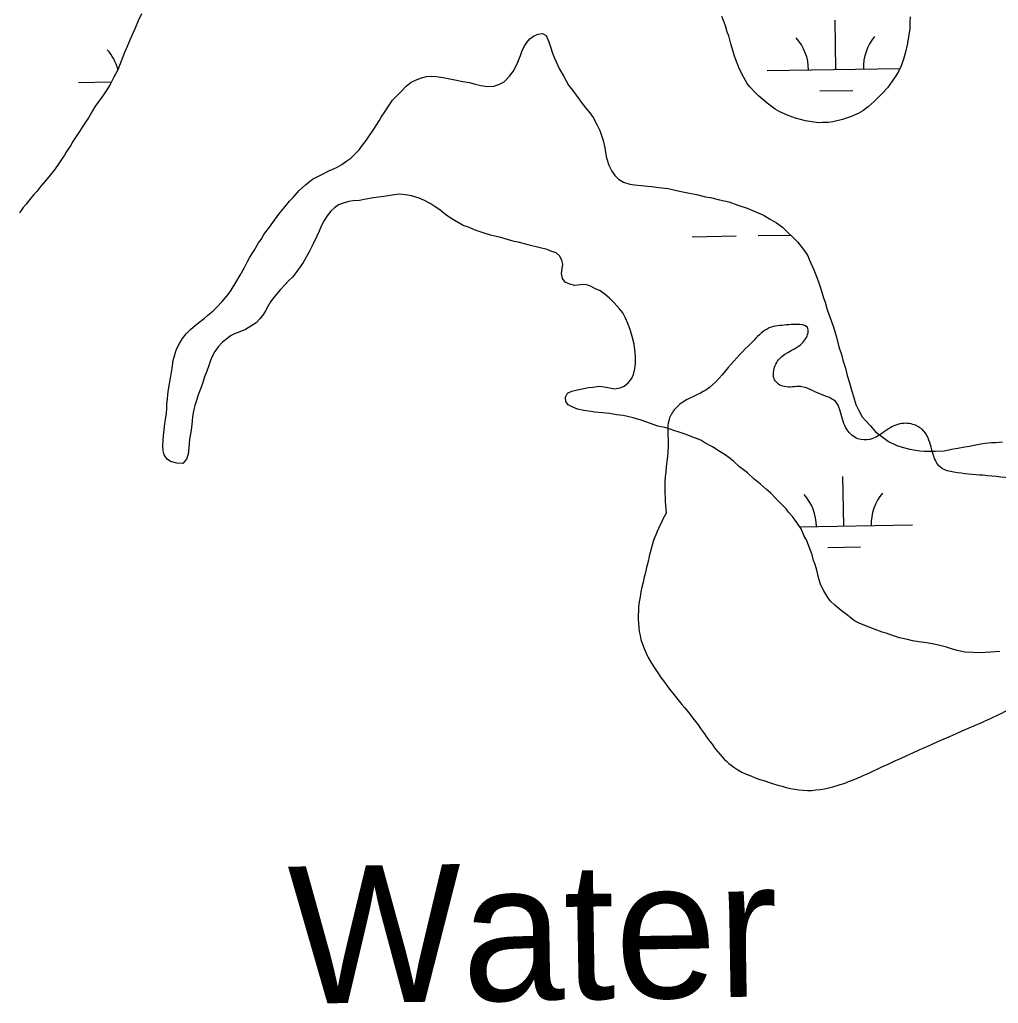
# Model space of a CAD drawing. Extents: x 3887375 to 3925618, y 296674 to 322633.
# Drawn here: x 3902961 to 3903674, y 311685 to 312402 of the extents above; entities that cross this region are included whole.
import ezdxf

# ---------------------------------------------------------------- set-up
doc = ezdxf.new("R2010")
doc.units = 0
for name, color, linetype in [('V-RIVR-EDGE', 7, 'Continuous'), ('V-RIVR-IDEN', 7, 'Continuous'), ('V-WETL-SWMP', 7, 'Continuous')]:
    doc.layers.add(name, color=color, linetype=linetype)

msp = doc.modelspace()

# ---------------------------------------------------------------- linework, layer by layer
at = {"layer": 'V-RIVR-EDGE'}
for points in [[(3903661.49, 311889.41), (3903678.24, 311897.3), (3903704.25, 311911.32), (3903723.21, 311922.72), (3903743.06, 311937.21), (3903744.41, 311948.21), (3903743.11, 311955.26), (3903732.57, 311968.93), (3903730.84, 311978.63), (3903730.86, 311987.43), (3903735.73, 311998.87), (3903741.48, 312008.54), (3903743.71, 312019.98), (3903746.82, 312031.86), (3903756.09, 312040.21), (3903765.78, 312045.03), (3903791.78, 312050.25), (3903805.45, 312058.58), (3903820.88, 312069.55), (3903828.84, 312079.65), (3903831.06, 312090.66), (3903830.64, 312098.14), (3903824.93, 312102.12), (3903817.46, 312108.74), (3903805.57, 312110.09), (3903792.36, 312106.6), (3903780, 312096.51), (3903763.23, 312081.58), (3903754.84, 312070.15), (3903741.17, 312062.7), (3903730.17, 312063.61), (3903709.04, 312066.3), (3903688.35, 312067.23), (3903662.37, 312069.5), (3903641.24, 312071.75), (3903632, 312074.86), (3903626.74, 312082.8), (3903622.37, 312096.9), (3903617.98, 312103.07), (3903611.39, 312106.61), (3903600.38, 312106.64), (3903589.36, 312100.5), (3903580.1, 312095.68), (3903571.29, 312096.14), (3903563.38, 312102.77), (3903558.57, 312115.55), (3903555.95, 312122.16), (3903543.63, 312128.79), (3903529.56, 312134.11), (3903517.67, 312134.14), (3903510.64, 312139), (3903510.66, 312148.25), (3903515.96, 312156.16), (3903533.17, 312168.89), (3903534.51, 312177.25), (3903526.59, 312179.47), (3903519.1, 312179.05), (3903506.77, 312176.88), (3903495.74, 312168.1), (3903478.96, 312150.53), (3903460.42, 312131.64), (3903444.55, 312123.31), (3903437.49, 312117.17), (3903433.51, 312109.25), (3903433.03, 312094.28), (3903430.76, 312064.79), (3903431.58, 312041.89)], [(3903431.58, 312041.89), (3903423.17, 312023.86), (3903417.39, 312002.3), (3903411.6, 311973.69), (3903413.3, 311949.91), (3903426.01, 311924.78), (3903456.73, 311885.08), (3903480.88, 311856.84), (3903506.83, 311845.76), (3903531.47, 311839.98), (3903556.14, 311843.44), (3903588.76, 311857.01), (3903661.49, 311889.41)]]:
    msp.add_spline(points, degree=3, dxfattribs=at)
at = {"layer": 'V-WETL-SWMP'}
for p, q in [((3903555.3, 312365.24), (3903554.69, 312401.24)), ((3903505.31, 312364.38), (3903601.94, 312366.04)), ((3903003.48, 312355.77), (3903027.59, 312356.18)), ((3903543.57, 312349.61), (3903567.57, 312350.02)), ((3903450.54, 312243.35), (3903482.53, 312243.9)), ((3903498.53, 312244.18), (3903522.32, 312244.59)), ((3903561.01, 312032.62), (3903560.4, 312068.61)), ((3903528.76, 312032.06), (3903611.01, 312033.47)), ((3903549.28, 312016.98), (3903573.28, 312017.39))]:
    msp.add_line(p, q, dxfattribs=at)
for points in [[(3903049.5, 312405.79), (3903046.98, 312400.65), (3903044.92, 312395.27), (3903043.32, 312392.23), (3903041.03, 312386.62), (3903038.29, 312380.31), (3903037.15, 312377.51), (3903034.64, 312371.2), (3903032.12, 312364.89), (3903029.37, 312359.51), (3903026.62, 312354.37), (3903023.86, 312349.68), (3903020.87, 312345.23), (3903017.64, 312341.25), (3903015.57, 312337.97), (3903013.73, 312335.16), (3903010.75, 312330.01), (3903008.68, 312326.74), (3903006.84, 312323.93), (3903004.31, 312319.95), (3903002.47, 312317.14), (3902999.48, 312312.69), (3902997.64, 312309.65), (3902994.88, 312305.43), (3902993.27, 312302.85), (3902991.66, 312300.28), (3902989.36, 312296.77), (3902986.13, 312292.08), (3902982.91, 312288.1), (3902979.44, 312284.11), (3902976.21, 312280.12), (3902973.22, 312276.37), (3902971.14, 312274.03), (3902967.91, 312270.28), (3902965.38, 312266.99), (3902963.3, 312264.65), (3902960.54, 312260.67)], [(3903525.95, 312329.77), (3903520.57, 312331.59), (3903514.5, 312334.33), (3903510.98, 312336.4), (3903505.13, 312340.78), (3903498.79, 312346.08), (3903495.98, 312348.85), (3903492.69, 312352.55), (3903490.57, 312355.1), (3903488.21, 312359.27), (3903485.13, 312365.54), (3903483.23, 312369.95), (3903481.33, 312375.05), (3903480.37, 312378.31), (3903478.69, 312383.88), (3903477.25, 312389.7), (3903476.06, 312392.48), (3903474.86, 312397.13), (3903473.43, 312400.84), (3903472.24, 312403.86)], [(3903609.43, 312403.58), (3903609.22, 312400.08), (3903609.03, 312395.19), (3903608.37, 312390.53), (3903607.93, 312387.26), (3903607.26, 312383.3), (3903605.91, 312377.93), (3903604.55, 312372.79), (3903602.73, 312367.89), (3903601.13, 312364.15), (3903599.52, 312361.34), (3903596.3, 312356.66), (3903592.84, 312351.97), (3903588.92, 312347.74), (3903586.61, 312345.4), (3903583.14, 312341.88), (3903578.75, 312338.11), (3903574.81, 312335.05), (3903571.57, 312333.16), (3903566, 312330.79), (3903560.19, 312328.88), (3903552.98, 312327.19), (3903549.96, 312326.7), (3903545.3, 312326.66), (3903542.28, 312326.41), (3903537.85, 312327.07), (3903533.18, 312327.73), (3903525.95, 312329.77)], [(3903288.27, 312355.66), (3903292.5, 312354.52), (3903296.73, 312353.62), (3903301.43, 312352.95), (3903306.13, 312352.99), (3903309.87, 312354.19), (3903313.61, 312356.34), (3903317.57, 312360.36), (3903320.12, 312363.66), (3903321.97, 312366.97), (3903323.59, 312370.5), (3903325.43, 312375.44), (3903326.58, 312378.27), (3903328.19, 312382.04), (3903330.04, 312384.87), (3903332.37, 312387.47), (3903334.94, 312389.6), (3903338.21, 312391.04), (3903341.49, 312391.54), (3903344.32, 312389.92), (3903346.24, 312385.47), (3903347.44, 312381.73), (3903348.89, 312377.04), (3903350.32, 312373.53), (3903351.52, 312370.73), (3903353.91, 312365.58), (3903357, 312360.21), (3903360.58, 312353.9), (3903363.42, 312350.17), (3903367.93, 312343.86), (3903369.83, 312341.53), (3903373.15, 312337.1), (3903376, 312333.6), (3903378.37, 312330.34), (3903381.23, 312325.2), (3903383.38, 312320.75), (3903384.58, 312317.01), (3903385.79, 312313.49), (3903387, 312308.11), (3903387.5, 312304.82), (3903388.23, 312300.84), (3903389.92, 312295.45), (3903392.07, 312291.25), (3903394.21, 312287.98), (3903396.81, 312285.42), (3903400.58, 312283.1), (3903405.06, 312281.73), (3903408.58, 312281.29), (3903413.75, 312280.62), (3903417.98, 312280.19), (3903421.27, 312279.98), (3903426.2, 312279.32), (3903433.02, 312278.43), (3903439.13, 312277.08), (3903442.66, 312276.4), (3903448.54, 312275.04), (3903453.71, 312274.14), (3903460.29, 312272.55), (3903463.82, 312271.88), (3903470.4, 312270.29), (3903477.22, 312268.7), (3903483.81, 312266.41), (3903490.64, 312264.11), (3903497.47, 312261.35), (3903500.3, 312259.97), (3903503.12, 312258.82), (3903506.9, 312256.5), (3903512.09, 312253.49), (3903516.34, 312250.24), (3903520.83, 312246.05), (3903523.44, 312243.49), (3903527.22, 312239.53), (3903530.78, 312235.33), (3903533.15, 312232.06), (3903534.82, 312229.5), (3903536.02, 312226.22), (3903539.12, 312219.2), (3903540.56, 312215.69), (3903542.48, 312210.54), (3903544.4, 312205.4), (3903546.33, 312198.84), (3903547.53, 312195.8), (3903548.74, 312191.11), (3903550.67, 312185.49), (3903551.87, 312182.22), (3903553.79, 312176.84), (3903555.72, 312170.28), (3903557.42, 312163.25), (3903559.34, 312157.63), (3903560.31, 312153.41), (3903562.24, 312147.56), (3903563.46, 312142.17), (3903565.14, 312136.79), (3903566.83, 312130.93), (3903568.04, 312126.95), (3903569.73, 312121.1), (3903571.64, 312117.12), (3903574.5, 312112.22), (3903576.63, 312109.65), (3903580.42, 312105.46), (3903584.21, 312101.26)], [(3903180.36, 312288.36), (3903185.97, 312291.45), (3903188.78, 312292.65), (3903192.06, 312294.09), (3903195.33, 312295.99), (3903199.06, 312298.6), (3903201.86, 312300.5), (3903205.12, 312303.82), (3903207.91, 312306.65), (3903210.47, 312310.2), (3903213.02, 312313.5), (3903215.11, 312316.34), (3903218.59, 312321.76), (3903222.53, 312327.9), (3903224.15, 312330.49), (3903226.7, 312334.27), (3903230.41, 312339.93), (3903232.27, 312342.77), (3903235.99, 312346.55), (3903238.79, 312349.39), (3903242.28, 312353.17), (3903246.01, 312356.02), (3903249.05, 312357.46), (3903253.5, 312359.13), (3903257.01, 312360.1), (3903261, 312360.37), (3903264.29, 312360.16), (3903268.99, 312359.49), (3903274.16, 312358.36), (3903278.86, 312357.46), (3903283.56, 312356.56), (3903288.27, 312355.66)], [(3903178.82, 312247.5), (3903177.21, 312243.73), (3903174.43, 312238.08), (3903171.89, 312232.89), (3903170.27, 312230.06), (3903167.27, 312224.64), (3903163.32, 312218.97), (3903159.37, 312214.01), (3903156.81, 312211.41), (3903153.78, 312208.33), (3903150.76, 312204.79), (3903147.74, 312201.48), (3903145.88, 312199.11), (3903143.32, 312195.81), (3903141.47, 312192.51), (3903139.85, 312189.44), (3903138.23, 312186.85), (3903135.91, 312183.78), (3903132.88, 312180.7), (3903129.15, 312178.09), (3903125.18, 312175.71), (3903121.2, 312174.03), (3903117.22, 312172.59), (3903114.42, 312171.16), (3903111.62, 312169.03), (3903108.58, 312166.65), (3903105.33, 312163.11), (3903103.01, 312159.8), (3903100.92, 312156.03), (3903099.77, 312153.2), (3903098.4, 312149.43), (3903097.02, 312145.43), (3903095.41, 312141.2), (3903094.04, 312137.19), (3903092.66, 312132.96), (3903090.82, 312128.25), (3903089.68, 312124.72), (3903088.3, 312120.48), (3903087.62, 312117.42), (3903086.72, 312112.49), (3903086.28, 312108.96), (3903085.63, 312102.39), (3903084.51, 312095.8), (3903083.86, 312089.46), (3903083.43, 312085), (3903082.28, 312081.23), (3903079.49, 312078.16), (3903075.26, 312078.36), (3903070.56, 312079.49), (3903068.2, 312081.35), (3903066.06, 312084.39), (3903065.33, 312087.43), (3903065.07, 312090.72), (3903065.27, 312095.18), (3903065.48, 312098.23), (3903065.91, 312102.7), (3903066.58, 312107.16), (3903067.02, 312110.22), (3903067.69, 312114.68), (3903067.9, 312118.2), (3903067.87, 312121.49), (3903068.31, 312125.01), (3903068.76, 312128.3), (3903069.2, 312132.06), (3903069.87, 312136.06), (3903070.76, 312141.7), (3903071.89, 312147.58), (3903072.54, 312153.22), (3903073.46, 312156.51), (3903075.06, 312161.45), (3903077.14, 312165.46), (3903079.22, 312169.23), (3903082.01, 312172.54), (3903085.5, 312176.09), (3903089.93, 312179.88), (3903095.07, 312183.68), (3903097.63, 312186.05), (3903101.59, 312189.37), (3903104.39, 312191.97), (3903108.35, 312196.23), (3903112.53, 312201.19), (3903114.85, 312204.5), (3903118.09, 312209.92), (3903121.33, 312215.35), (3903124.58, 312221.01), (3903126.65, 312225.25), (3903128.5, 312228.55), (3903131.52, 312233.27), (3903134.76, 312238.93), (3903136.62, 312241.29), (3903138.7, 312245.06), (3903142.65, 312250.26), (3903145.2, 312253.8), (3903149.61, 312259.71), (3903153.1, 312264.19), (3903157.28, 312269.16), (3903159.84, 312271.99), (3903164.26, 312276.96), (3903168.92, 312281.22), (3903174.05, 312285.25), (3903180.36, 312288.36)], [(3903413.49, 312109.74), (3903407.61, 312111.33), (3903403.38, 312112.47), (3903400.32, 312113.15), (3903395.39, 312113.58), (3903390.45, 312114.48), (3903385.28, 312115.14), (3903379.64, 312115.57), (3903375.41, 312116.24), (3903371.65, 312116.68), (3903366.95, 312117.81), (3903363.18, 312119.42), (3903360.35, 312120.81), (3903358.46, 312123.38), (3903358.43, 312126.43), (3903359.81, 312129.49), (3903362.85, 312130.92), (3903366.84, 312131.89), (3903371.76, 312132.87), (3903375.04, 312133.6), (3903378.32, 312133.86), (3903382.78, 312134.37), (3903386.54, 312133.93), (3903390.53, 312133.26), (3903393.82, 312132.58), (3903398.04, 312133.32), (3903401.08, 312134.52), (3903403.88, 312136.89), (3903406.44, 312139.73), (3903407.82, 312143.02), (3903408.73, 312147.02), (3903409.4, 312151.25), (3903409.36, 312155.71), (3903409.1, 312159), (3903408.35, 312165.09), (3903406.9, 312170.72), (3903405.45, 312175.87), (3903403.77, 312180.08), (3903402.09, 312184.05), (3903399.95, 312187.79), (3903397.58, 312190.83), (3903393.79, 312195.26), (3903390.47, 312198.52), (3903387.16, 312201.3), (3903383.62, 312203.86), (3903380.09, 312205.47), (3903376.08, 312207.55), (3903372.55, 312208.46), (3903369.03, 312208.43), (3903365.05, 312207.93), (3903361.52, 312208.84), (3903357.98, 312210.22), (3903356.08, 312213.02), (3903355.35, 312216.54), (3903355.79, 312220.3), (3903356.47, 312223.35), (3903355.74, 312226.4), (3903353.84, 312229.44), (3903351.48, 312231.53), (3903347.71, 312232.91), (3903344.88, 312234.06), (3903338.77, 312235.42), (3903332.89, 312237.01), (3903329.36, 312237.92), (3903323.95, 312239.29), (3903320.89, 312239.97), (3903316.89, 312241.11), (3903311.25, 312242.71), (3903307.72, 312243.62), (3903303.72, 312244.52), (3903298.31, 312246.12), (3903292.42, 312248.19), (3903287.71, 312250.26), (3903283.71, 312251.64), (3903278.05, 312254.88), (3903273.57, 312257.66), (3903270.02, 312260.21), (3903266.72, 312263), (3903262.71, 312265.55), (3903259.64, 312267.64), (3903255.63, 312269.72), (3903251.62, 312271.56), (3903246.21, 312273.16), (3903241.75, 312273.83), (3903237.05, 312274.26), (3903232.12, 312273.75), (3903227.67, 312273.01), (3903224.15, 312272.52), (3903218.52, 312271.77), (3903212.9, 312270.78), (3903208.21, 312269.8), (3903203.75, 312269.53), (3903200.47, 312269.04), (3903196.26, 312267.83), (3903192.98, 312266.63), (3903189.95, 312264.49), (3903187.39, 312261.89), (3903184.6, 312258.58), (3903182.51, 312255.28), (3903180.66, 312251.51), (3903178.82, 312247.5)], [(3903674.71, 311941.21), (3903667.9, 311940.68), (3903660.16, 311940.15), (3903655, 311940.34), (3903649.12, 311940.76), (3903643.48, 311941.89), (3903639.48, 311943.03), (3903635.72, 311944.18), (3903631.01, 311945.55), (3903627.72, 311946.22), (3903621.61, 311947.35), (3903615.73, 311948.24), (3903611.03, 311948.91), (3903607.5, 311949.82), (3903601.62, 311951.18), (3903596.45, 311952.78), (3903591.97, 311954.38), (3903588.92, 311955.3), (3903583.97, 311957.14), (3903579.5, 311958.98), (3903575.02, 311960.59), (3903572.2, 311961.73), (3903568.9, 311963.59), (3903563.94, 311967.3), (3903559.21, 311971.02), (3903554.72, 311974.74), (3903551.17, 311978), (3903549.27, 311980.56), (3903546.42, 311985.23), (3903544.27, 311989.44), (3903542.83, 311994.12), (3903541.37, 312000.45), (3903540.16, 312004.43), (3903538.96, 312007.47), (3903537.99, 312011.69), (3903535.59, 312017.77), (3903533.91, 312022.46), (3903532.25, 312025.26), (3903529.86, 312030.4), (3903526.77, 312035.07), (3903523.68, 312039.51), (3903520.84, 312042.77), (3903518.94, 312045.1), (3903515.15, 312049.06), (3903511.84, 312052.32), (3903507.58, 312056.75), (3903504.74, 312059.07), (3903500.25, 312063.03), (3903495.53, 312066.98), (3903490.79, 312071.4), (3903485.13, 312075.81), (3903480.63, 312079.77), (3903477.33, 312082.56), (3903474.49, 312084.41), (3903470.95, 312086.73), (3903465.29, 312090.21), (3903459.87, 312093.21), (3903456.8, 312095.07), (3903451.15, 312097.37), (3903445.5, 312099.43), (3903441.03, 312101.04), (3903437.97, 312101.96), (3903433.73, 312103.33), (3903430.67, 312104.24), (3903425.5, 312105.38), (3903419.61, 312107.44), (3903413.49, 312109.74)], [(3903584.21, 312101.26), (3903588.7, 312097.78), (3903593.66, 312094.06), (3903599.55, 312091.29), (3903603.55, 312089.92), (3903609.2, 312088.56), (3903616.48, 312087.44), (3903619.77, 312087), (3903624, 312087.03), (3903627.75, 312087.06), (3903634.09, 312087.35), (3903640.88, 312088.81), (3903644.16, 312089.31), (3903649.09, 312090.29), (3903652.6, 312090.79), (3903655.88, 312091.52), (3903660.8, 312092.49), (3903664.09, 312092.99), (3903668.54, 312093.5), (3903671.83, 312093.52), (3903676.52, 312093.8)]]:
    msp.add_lwpolyline(points, dxfattribs=at)
for centre, start, end in [((3903500.06, 312364.77), 0.21154, 41.7552), ((3903610.53, 312366.66), 140.21154, 181.75519), ((3902998.23, 312356.15), 14.98548, 41.7552), ((3903505.77, 312032.14), 0.21154, 41.7552), ((3903616.24, 312034.04), 140.21154, 181.75519)]:
    msp.add_arc(centre, 35.25, start, end, dxfattribs=at)

# ---------------------------------------------------------------- texts
at = {"layer": 'V-RIVR-IDEN'}
msp.add_text('Water', height=100, rotation=0.89717, dxfattribs=at).set_placement((3903157.21, 311684.33))

doc.saveas('drawing.dxf')
